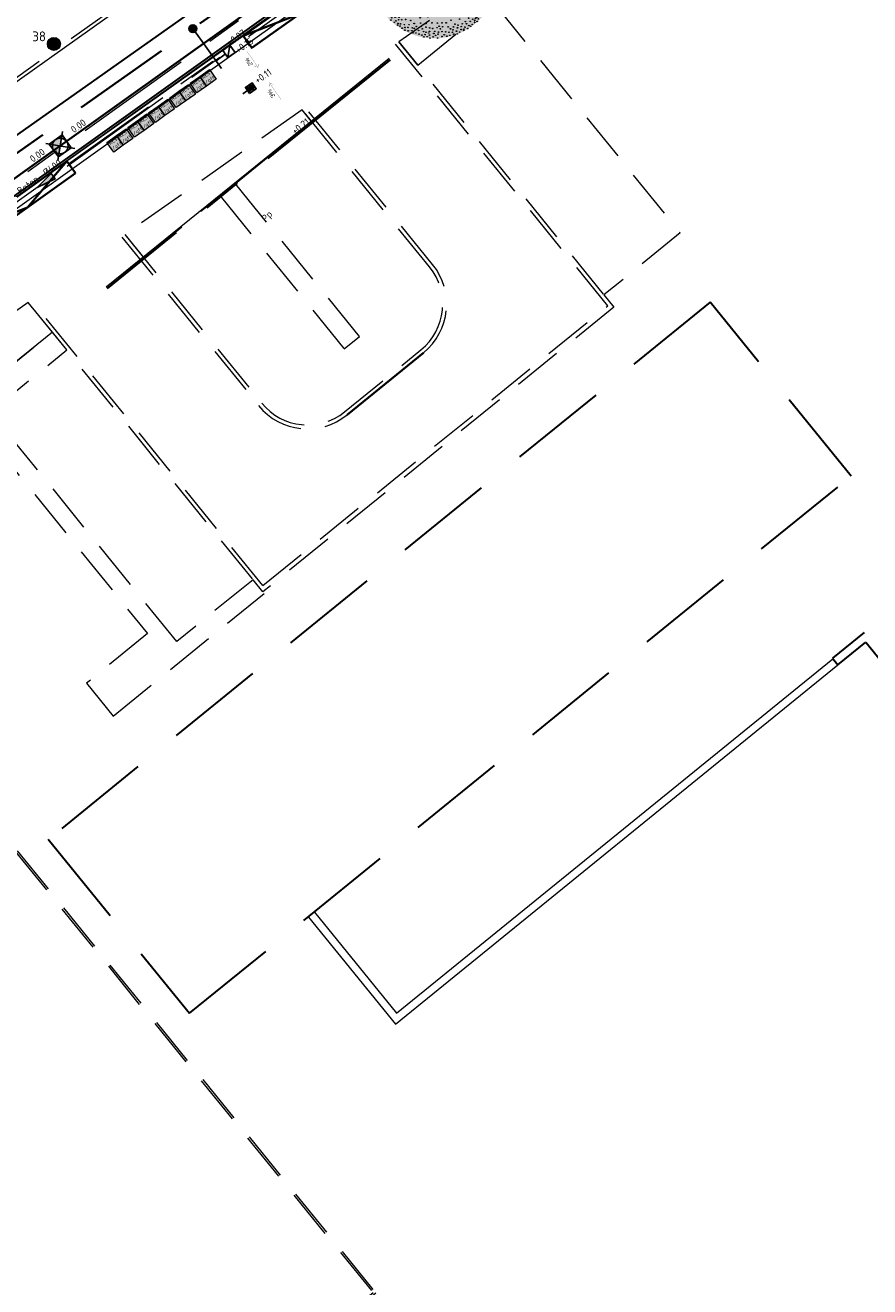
# Model space of a CAD drawing. Header units: metres. Extents: x 92403 to 95147, y 464428 to 465602.
# Tile 524 of 568: x 93330 to 93373, y 465218 to 465283. Entities that reach past the tile are written whole.
import ezdxf
from ezdxf.enums import TextEntityAlignment as Align

# ---------------------------------------------------------------- set-up
doc = ezdxf.new("R2010")
doc.units = ezdxf.units.M
for name, pattern in [('DASHED', [0.75, 0.5, -0.25]), ('DASHEDX2', [1.5, 1, -0.5]), ('RI-DRAINAGE', [19.2, 6, -1.8, 1.8, -1.8, 2.4, -1.8, 1.8, -1.8]), ('RI-GWA', [18.45, 6, -1.8, 1.75, -1.8, 1.75, -1.8, 1.75, -1.8]), ('RI-HWA', [7.4, 5, -2.4]), ('RI-HWA_KOLKAANSLUITING', [4.3, 2.5, -1.8]), ('VH-OPSLUITBAND_80X200', [14, 8, -2, 2, -2]), ('VH-TROTTOIRBAND', [15, 5, -2, 2, -2, 2, -2])]:
    doc.linetypes.add(name, pattern=pattern)
doc.layers.get('0').update_dxf_attribs({"linetype": 'CONTINUOUS'})
for name, color, linetype, lineweight, true_color in [('B-OI-RI-GWA_TRANSPORTLEIDING-G', 7, 'RI-GWA', 18, 0xff8400), ('B-XX-KL-ET_LS_OV_LICHTMAST-S', 7, 'CONTINUOUS', 9, 0xff0026), ('N-OI-RI-DRAINAGE_DRAIN_PVC-G', 7, 'RI-DRAINAGE', 18, 0x00ff04), ('N-OI-RI-HWA_STROOMRICHTING-S', 7, 'CONTINUOUS', 25, 0x007bff), ('N-OI-RI-HWA_TRANSPORTLEIDING-G', 7, 'RI-HWA', 35, 0x007bff), ('N-RO-GR-BOOM-V', 7, 'CONTINUOUS', 18, 0x002600)]:
    doc.layers.add(name, color=color, linetype=linetype, lineweight=lineweight, true_color=true_color)
for name, color, linetype, lineweight in [('B-WE-RI-GWA_STROOMRICHTING-S', 30, 'CONTINUOUS', 25), ('B-WE-VH-VERHARDING_FUNDERING-G', 252, 'CONTINUOUS', 18), ('N-BEBOUWING-G', 7, 'CONTINUOUS', 18), ('N-RO-IE-MEUBILAIR_MEUBILAIR_MINICONTAINER-REST', 7, 'CONTINUOUS', 0), ('N-RO-IE-MEUBILAIR_WEGMEUBILAIR_CONTAINER-G', 7, 'CONTINUOUS', 35), ('N-WE-GK-KISTDAM-G', 40, 'CONTINUOUS', 30), ('N-WE-IE-MEUBILAIR_WEGMEUBILAIR_LICHTMAST-T25', 7, 'CONTINUOUS', 25), ('N-WE-RI-HWA_HULPSTUK-S', 150, 'CONTINUOUS', 25), ('N-WE-RI-HWA_KOLK_STRAATKOLK-S', 150, 'CONTINUOUS', 25), ('N-WE-RI-HWA_KOLK_TROTTOIRKOLK-S', 150, 'CONTINUOUS', 25), ('N-WE-RI-HWA_KOLKAANSLUITING-G', 150, 'RI-HWA_KOLKAANSLUITING', 25), ('N-WE-VH-KANTOPSLUITING_INRITBAND-G', 210, 'CONTINUOUS', 35), ('N-WE-VH-KANTOPSLUITING_OPSLUITBAND_80X200-G', 7, 'VH-OPSLUITBAND_80X200', 35), ('N-WE-VH-KANTOPSLUITING_TROTTOIRBAND-G', 7, 'VH-TROTTOIRBAND', 35), ('N-WE-VH-KANTOPSLUITING_TROTTOIRBAND_130 150-T18', 10, 'CONTINUOUS', 18), ('N-WE-VH-KANTOPSLUITING_VOORKANTBAND-G', 50, 'CONTINUOUS', 35), ('V-OI-RI-GWA_RIOOLPUT_INSPECTIEPUT-S', 30, 'CONTINUOUS', 25), ('V-WE-RI-GWA_STROOMRICHTING-S', 30, 'CONTINUOUS', 25), ('V-WE-RI-VOLSCHUIMEN-G', 130, 'CONTINUOUS-V', 35), ('X-XX-AL-HOOGTELABEL-T-afschot', 7, 'CONTINUOUS', 18), ('X-XX-AL-HOOGTELABEL-T18', 7, 'CONTINUOUS', 18), ('X-XX-AL-T18', 7, 'CONTINUOUS', 18)]:
    doc.layers.add(name, color=color, linetype=linetype, lineweight=lineweight)
doc.layers.add('N-RO-GR-BOOM-S', color=7, linetype='CONTINUOUS', lineweight=9, true_color=0x005700, transparency=0.3)
doc.styles.add('1_500_2mm', font='arial.ttf', dxfattribs={"height": 1})
doc.styles.add('NLCS-ISO', font='NLCS-ISO.ttf')
doc.styles.add('NLCS-ISO-M100-T18', font='NLCS-ISO.ttf', dxfattribs={"height": 0.18})
doc.styles.add('NLCS-ISO-M200-T18', font='NLCS-ISO.ttf', dxfattribs={"height": 0.36})
doc.styles.add('NLCS-ISO-M200-T25', font='NLCS-ISO.ttf', dxfattribs={"height": 0.5})
doc.linetypes.add('CONTINUOUS-V', pattern='A,3.5,[24,NLCS.SHX,S=0.5,R=0,X=0,Y=0],3.5', length=7)

# ---------------------------------------------------------------- blocks, each defined once
blk = doc.blocks.new('LIGHTWEL 4M')
at = {"true_color": 0xffffff}
h = blk.add_hatch(color=7, dxfattribs=at)
h.dxf.hatch_style = 1
edge = h.paths.add_edge_path()
edge.add_arc((0, 0), 0.33, 0, 360)
at = {"color": 18, "true_color": 0x000000}
for radius in [0.33, 0.04]:
    blk.add_circle((0, 0), radius, dxfattribs=at)
blk = doc.blocks.new('minicontainers')
at = {"true_color": 0x636466, "transparency": 33554508}
h = blk.add_hatch(color=251, dxfattribs=at)
h.dxf.hatch_style = 1
h.paths.add_polyline_path([(0.6, 0.6), (0.6, 0), (0, 0), (0, 0.6)])
at = {"flags": 128}
blk.add_lwpolyline([(0.6, 0.6), (0.6, 0), (0, 0), (0, 0.6)], close=True, dxfattribs=at)
at = {"layer": 'X-XX-AL-T18', "insert": (0.059, 0.56), "char_height": 0.18, "attachment_point": 1, "style": 'NLCS-ISO-M100-T18'}
blk.add_mtext_dynamic_manual_height_columns('REST\\P/gft', width=0.43041, gutter_width=0.9, heights=[0], dxfattribs=at)
blk = doc.blocks.new('TROTTOIRKOLK 450X450')
at = {"layer": 'N-WE-RI-HWA_KOLK_TROTTOIRKOLK-S'}
blk.add_line((-0.45, 0), (0, 0.45), dxfattribs=at)
at = {"layer": 'N-WE-RI-HWA_KOLK_TROTTOIRKOLK-S', "flags": 128}
blk.add_lwpolyline([(-0.45, 0), (0, 0), (0, 0.45), (-0.45, 0.45)], close=True, dxfattribs=at)
blk = doc.blocks.new('*U279')
at = {"ltscale": 0.1}
blk.add_hatch(color=256, dxfattribs=at).paths.add_polyline_path([(-2.5, 0), (2.5, -0.83), (2.5, 0.83)])
at = {"ltscale": 0.1, "flags": 128}
blk.add_lwpolyline([(-2.5, 0), (2.5, -0.83), (2.5, 0.83)], close=True, dxfattribs=at)
at = {"ltscale": 0.1, "style": 'NLCS-ISO'}
for tag, p in [('BOBL', (-145.86, 0)), ('MAT', (-0.5, 0.5))]:
    blk.add_attdef(tag, text='', height=1.8, dxfattribs=at).set_placement(p, align=Align.BOTTOM_RIGHT)
for tag, p in [('DIA', (0.5, 0.5)), ('BOBR', (145.15, 0))]:
    blk.add_attdef(tag, text='', height=1.8, dxfattribs=at).set_placement(p, align=Align.BOTTOM_LEFT)
blk.add_attdef('JVA', text='', height=1.8, dxfattribs=at).set_placement((0, -1), align=Align.TOP_CENTER)
at = {"ltscale": 0.1, "style": 'NLCS-ISO', "flags": 1}
blk.add_attdef('PUTNR-L', text='', height=1.8, dxfattribs=at).set_placement((-0.82, -5.89), align=Align.BOTTOM_RIGHT)
blk.add_attdef('PUTNR-L', text='', height=1.8, dxfattribs=at).set_placement((1.95, -5.77), align=Align.BOTTOM_LEFT)
blk = doc.blocks.new('V-SRI-PUT_GWA-SO')
blk.add_hatch(color=256).paths.add_polyline_path([(1.41, 1.41, 0.664858), (-2, 0.02), (-2, -0.02, 0.196534), (-1.41, -1.41)])
at = {"ltscale": 0.1, "flags": 128}
for points in [[(-2.65, 2.65), (2.65, -2.65)], [(2.65, 2.65), (-2.65, -2.65)]]:
    blk.add_lwpolyline(points, dxfattribs=at)
at = {"flags": 128}
blk.add_lwpolyline([(-2, 2), (2, 2), (2, -2), (-2, -2)], close=True, dxfattribs=at)
at = {"lineweight": -3, "flags": 128}
blk.add_lwpolyline([(2, -2), (2, 2), (-2, 2), (-2, -2)], close=True, dxfattribs=at)
at = {"lineweight": -3}
blk.add_circle((0, 0), 2, dxfattribs=at)
blk = doc.blocks.new('*U297')
at = {"layer": 'N-RO-GR-BOOM-V', "linetype": 'ByBlock', "ltscale": 1, "transparency": 33554567}
h = blk.add_hatch(color=98, dxfattribs=at)
h.dxf.hatch_style = 1
h.set_gradient(color1=(0, 51, 0), color2=(184, 200, 91), rotation=177, centered=1, name='INVCURVED')
edge = h.paths.add_edge_path()
edge.add_arc((0, 0), 1.5, 0, 360)
at = {"color": 0, "lineweight": -2}
for centre, radius in [((-0.04, 1.495), 0.00758), ((-0.845, 1.188), 0.00758), ((-0.768, 1.21), 0.00758), ((-0.747, 1.27), 0.00758), ((-0.719, 1.226), 0.00758), ((-0.686, 1.292), 0.00758), ((-0.653, 1.275), 0.00758), ((-0.609, 1.341), 0.00758), ((-0.593, 1.204), 0.00758), ((-0.571, 1.352), 0.00758), ((-0.544, 1.292), 0.00758), ((-0.511, 1.396), 0.00758), ((-0.495, 1.248), 0.00758), ((-0.478, 1.358), 0.00758), ((-0.451, 1.188), 0.00758), ((-0.44, 1.33), 0.00758), ((-0.407, 1.424), 0.00758), ((-0.374, 1.369), 0.00758), ((-0.363, 1.188), 0.00758), ((-0.357, 1.265), 0.00758), ((-0.341, 1.385), 0.00758), ((-0.308, 1.303), 0.00758), ((-0.303, 1.451), 0.00758), ((-0.286, 1.385), 0.00758), ((-0.259, 1.297), 0.00758), ((-0.226, 1.21), 0.00758), ((-0.204, 1.445), 0.00758), ((-0.149, 1.292), 0.00758), ((-0.138, 1.369), 0.00758), ((-0.127, 1.435), 0.00758), ((-0.122, 1.204), 0.00758), ((-0.1, 1.478), 0.00758), ((-0.078, 1.374), 0.00758), ((-0.067, 1.429), 0.00758), ((-0.067, 1.248), 0.00758), ((-0.023, 1.319), 0.00758), ((0.021, 1.44), 0.00758), ((0.021, 1.232), 0.00758), ((0.059, 1.484), 0.00758), ((0.059, 1.418), 0.00758), ((0.076, 1.358), 0.00758), ((0.087, 1.292), 0.00758), ((0.125, 1.418), 0.00758), ((0.147, 1.484), 0.00758), ((0.174, 1.232), 0.00758), ((0.185, 1.407), 0.00758), ((0.201, 1.462), 0.00758), ((0.207, 1.319), 0.00758), ((0.256, 1.358), 0.00758), ((0.273, 1.456), 0.00758), ((0.278, 1.243), 0.00758), ((0.311, 1.424), 0.00758), ((0.328, 1.314), 0.00758), ((0.333, 1.188), 0.00758), ((0.361, 1.358), 0.00758), ((0.366, 1.44), 0.00758), ((0.399, 1.281), 0.00758), ((0.41, 1.385), 0.00758), ((0.437, 1.325), 0.00758), ((0.442, 1.418), 0.00758), ((0.448, 1.237), 0.00758), ((0.481, 1.391), 0.00758), ((0.508, 1.325), 0.00758), ((0.541, 1.374), 0.00758), ((0.541, 1.292), 0.00758), ((0.541, 1.226), 0.00758), ((0.585, 1.347), 0.00758), ((0.624, 1.221), 0.00758), ((0.629, 1.314), 0.00758), ((0.684, 1.325), 0.00758), ((0.689, 1.21), 0.00758), ((0.706, 1.27), 0.00758), ((0.75, 1.221), 0.00758), ((0.783, 1.27), 0.00758), ((0.837, 1.215), 0.00758), ((-1.207, 0.892), 0.00758), ((-1.136, 0.941), 0.00758), ((-1.081, 1.018), 0.00758), ((-1.07, 0.952), 0.00758), ((-1.015, 1.035), 0.00758), ((-1.01, 0.93), 0.00758), ((-0.988, 1.1), 0.00758), ((-0.933, 1.073), 0.00758), ((-0.928, 1.133), 0.00758), ((-0.906, 1.002), 0.00758), ((-0.884, 0.963), 0.00758), ((-0.856, 1.117), 0.00758), ((-0.823, 0.996), 0.00758), ((-0.818, 1.067), 0.00758), ((-0.79, 0.947), 0.00758), ((-0.768, 1.029), 0.00758), ((-0.758, 1.161), 0.00758), ((-0.725, 1.122), 0.00758), ((-0.719, 0.914), 0.00758), ((-0.697, 1.073), 0.00758), ((-0.681, 1.007), 0.00758), ((-0.675, 1.172), 0.00758), ((-0.648, 1.139), 0.00758), ((-0.631, 1.095), 0.00758), ((-0.62, 1.002), 0.00758), ((-0.588, 1.045), 0.00758), ((-0.56, 1.183), 0.00758), ((-0.522, 1.117), 0.00758), ((-0.511, 0.897), 0.00758), ((-0.467, 0.98), 0.00758), ((-0.44, 1.111), 0.00758), ((-0.363, 1.073), 0.00758), ((-0.352, 1.013), 0.00758), ((-0.264, 0.98), 0.00758), ((-0.204, 1.111), 0.00758), ((-0.171, 0.919), 0.00758), ((-0.111, 1.04), 0.00758), ((-0.045, 1.133), 0.00758), ((0.021, 1.024), 0.00758), ((0.103, 1.166), 0.00758), ((0.136, 1.013), 0.00758), ((0.201, 1.106), 0.00758), ((0.284, 0.985), 0.00758), ((0.339, 1.045), 0.00758), ((0.399, 1.139), 0.00758), ((0.415, 0.908), 0.00758), ((0.525, 0.98), 0.00758), ((0.541, 1.155), 0.00758), ((0.591, 1.128), 0.00758), ((0.662, 1.002), 0.00758), ((0.667, 1.144), 0.00758), ((0.733, 1.04), 0.00758), ((0.777, 1.095), 0.00758), ((0.783, 1.161), 0.00758), ((0.794, 1.007), 0.00758), ((0.848, 0.991), 0.00758), ((0.854, 1.095), 0.00758), ((0.859, 0.914), 0.00758), ((0.87, 1.15), 0.00758), ((0.925, 1.161), 0.00758), ((0.93, 0.969), 0.00758), ((0.941, 1.111), 0.00758), ((0.941, 1.045), 0.00758), ((0.974, 1.078), 0.00758), ((1.013, 1.106), 0.00758), ((1.018, 1.035), 0.00758), ((1.024, 0.952), 0.00758), ((1.089, 1.002), 0.00758), ((1.1, 0.936), 0.00758), ((1.111, 0.897), 0.00758), ((1.149, 0.963), 0.00758), ((-1.295, 0.607), 0.00758), ((-1.289, 0.766), 0.00758), ((-1.284, 0.684), 0.00758), ((-1.234, 0.783), 0.00758), ((-1.18, 0.761), 0.00758), ((-1.174, 0.837), 0.00758), ((-1.174, 0.645), 0.00758), ((-1.081, 0.843), 0.00758), ((-1.075, 0.761), 0.00758), ((-1.042, 0.81), 0.00758), ((-1.01, 0.722), 0.00758), ((-1.004, 0.656), 0.00758), ((-0.982, 0.859), 0.00758), ((-0.96, 0.805), 0.00758), ((-0.911, 0.87), 0.00758), ((-0.878, 0.728), 0.00758), ((-0.845, 0.87), 0.00758), ((-0.845, 0.651), 0.00758), ((-0.807, 0.662), 0.00758), ((-0.752, 0.826), 0.00758), ((-0.67, 0.859), 0.00758), ((-0.62, 0.706), 0.00758), ((-0.56, 0.645), 0.00758), ((-0.396, 0.854), 0.00758), ((-0.319, 0.728), 0.00758), ((-0.094, 0.783), 0.00758), ((0.114, 0.832), 0.00758), ((0.306, 0.794), 0.00758), ((0.41, 0.645), 0.00758), ((0.607, 0.728), 0.00758), ((0.618, 0.875), 0.00758), ((0.761, 0.837), 0.00758), ((0.777, 0.634), 0.00758), ((0.897, 0.826), 0.00758), ((0.914, 0.7), 0.00758), ((0.98, 0.602), 0.00758), ((1.002, 0.881), 0.00758), ((1.013, 0.766), 0.00758), ((1.013, 0.689), 0.00758), ((1.057, 0.881), 0.00758), ((1.068, 0.81), 0.00758), ((1.078, 0.739), 0.00758), ((1.128, 0.843), 0.00758), ((1.128, 0.629), 0.00758), ((1.133, 0.788), 0.00758), ((1.139, 0.717), 0.00758), ((1.182, 0.662), 0.00758), ((1.188, 0.881), 0.00758), ((1.204, 0.837), 0.00758), ((1.221, 0.739), 0.00758), ((1.254, 0.805), 0.00758), ((1.254, 0.624), 0.00758), ((1.265, 0.728), 0.00758), ((1.276, 0.64), 0.00758), ((1.314, 0.7), 0.00758), ((1.33, 0.624), 0.00758), ((1.352, 0.591), 0.00758), ((-1.415, 0.339), 0.00758), ((-1.404, 0.459), 0.00758), ((-1.366, 0.574), 0.00758), ((-1.366, 0.508), 0.00758), ((-1.349, 0.361), 0.00758), ((-1.306, 0.47), 0.00758), ((-1.295, 0.383), 0.00758), ((-1.245, 0.558), 0.00758), ((-1.223, 0.311), 0.00758), ((-1.191, 0.437), 0.00758), ((-1.163, 0.552), 0.00758), ((-1.108, 0.383), 0.00758), ((-1.07, 0.53), 0.00758), ((-1.015, 0.328), 0.00758), ((-0.971, 0.508), 0.00758), ((-0.955, 0.421), 0.00758), ((-0.829, 0.497), 0.00758), ((-0.741, 0.317), 0.00758), ((0.58, 0.547), 0.00758), ((0.755, 0.366), 0.00758), ((0.876, 0.503), 0.00758), ((1.018, 0.4), 0.00758), ((1.089, 0.536), 0.00758), ((1.128, 0.372), 0.00758), ((1.188, 0.541), 0.00758), ((1.21, 0.459), 0.00758), ((1.232, 0.333), 0.00758), ((1.254, 0.558), 0.00758), ((1.259, 0.481), 0.00758), ((1.287, 0.366), 0.00758), ((1.341, 0.541), 0.00758), ((1.341, 0.443), 0.00758), ((1.374, 0.541), 0.00758), ((1.374, 0.311), 0.00758), ((1.391, 0.383), 0.00758), ((1.396, 0.486), 0.00758), ((1.413, 0.432), 0.00758), ((1.446, 0.322), 0.00758), ((-1.475, 0.048), 0.00758), ((-1.468, 0.139), 0.00758), ((-1.448, 0.262), 0.00758), ((-1.432, 0.103), 0.00758), ((-1.415, 0.191), 0.00758), ((-1.377, 0.048), 0.00758), ((-1.366, 0.278), 0.00758), ((-1.349, 0.153), 0.00758), ((-1.295, 0.054), 0.00758), ((-1.267, 0.202), 0.00758), ((-1.223, 0.136), 0.00758), ((-1.191, 0.015), 0.00758), ((-1.13, 0.24), 0.00758), ((-1.103, 0.136), 0.00758), ((-1.07, -0.001), 0.00758), ((-0.922, 0.251), 0.00758), ((-0.922, 0.054), 0.00758), ((0, 0), 0.09), ((0.755, 0.187), 0.00758), ((0.881, 0.07), 0.00758), ((0.914, 0.267), 0.00758), ((0.996, 0.081), 0.00758), ((1.018, 0.278), 0.00758), ((1.16, 0.076), 0.00758), ((1.166, 0.191), 0.00758), ((1.232, 0.026), 0.00758), ((1.254, 0.224), 0.00758), ((1.259, 0.114), 0.00758), ((1.32, 0.015), 0.00758), ((1.325, 0.147), 0.00758), ((1.325, 0.081), 0.00758), ((1.336, 0.256), 0.00758), ((1.358, 0.174), 0.00758), ((1.391, 0.032), 0.00758), ((1.413, 0.136), 0.00758), ((1.413, 0.087), 0.00758), ((1.424, 0.262), 0.00758), ((1.457, 0.191), 0.00758), ((1.462, 0.267), 0.00758), ((1.462, 0.092), 0.00758), ((1.468, -0.001), 0.00758), ((1.473, 0.164), 0.00758), ((1.484, 0.054), 0.00758), ((-1.479, -0.031), 0.00758), ((-1.465, -0.111), 0.00758), ((-1.465, -0.187), 0.00758), ((-1.437, -0.253), 0.00758), ((-1.426, -0.056), 0.00758), ((-1.391, -0.047), 0.00758), ((-1.382, -0.209), 0.00758), ((-1.327, -0.089), 0.00758), ((-1.3, -0.028), 0.00758), ((-1.3, -0.264), 0.00758), ((-1.284, -0.198), 0.00758), ((-1.218, -0.122), 0.00758), ((-1.114, -0.187), 0.00758), ((-1.026, -0.133), 0.00758), ((-0.889, -0.247), 0.00758), ((-0.763, -0.028), 0.00758), ((0.799, -0.032), 0.00758), ((0.865, -0.28), 0.00758), ((0.952, -0.138), 0.00758), ((1.057, -0.258), 0.00758), ((1.089, -0.072), 0.00758), ((1.193, -0.16), 0.00758), ((1.259, -0.193), 0.00758), ((1.265, -0.302), 0.00758), ((1.292, -0.105), 0.00758), ((1.314, -0.242), 0.00758), ((1.336, -0.056), 0.00758), ((1.336, -0.133), 0.00758), ((1.371, -0.266), 0.00758), ((1.38, -0.127), 0.00758), ((1.385, -0.039), 0.00758), ((1.396, -0.22), 0.00758), ((1.413, -0.089), 0.00758), ((1.418, -0.127), 0.00758), ((1.429, -0.291), 0.00758), ((1.457, -0.094), 0.00758), ((1.457, -0.209), 0.00758), ((1.462, -0.149), 0.00758), ((1.473, -0.056), 0.00758), ((-1.429, -0.354), 0.00758), ((-1.426, -0.428), 0.00758), ((-1.415, -0.313), 0.00758), ((-1.382, -0.549), 0.00758), ((-1.371, -0.379), 0.00758), ((-1.342, -0.326), 0.00758), ((-1.317, -0.576), 0.00758), ((-1.306, -0.374), 0.00758), ((-1.3, -0.472), 0.00758), ((-1.245, -0.516), 0.00758), ((-1.24, -0.396), 0.00758), ((-1.234, -0.598), 0.00758), ((-1.169, -0.324), 0.00758), ((-1.169, -0.505), 0.00758), ((-1.163, -0.593), 0.00758), ((-1.125, -0.423), 0.00758), ((-1.064, -0.549), 0.00758), ((-0.988, -0.379), 0.00758), ((-0.971, -0.494), 0.00758), ((-0.895, -0.533), 0.00758), ((-0.801, -0.412), 0.00758), ((-0.67, -0.308), 0.00758), ((-0.631, -0.571), 0.00758), ((0.695, -0.361), 0.00758), ((0.7, -0.554), 0.00758), ((0.854, -0.434), 0.00758), ((0.919, -0.554), 0.00758), ((0.969, -0.319), 0.00758), ((1.024, -0.467), 0.00758), ((1.133, -0.461), 0.00758), ((1.149, -0.308), 0.00758), ((1.21, -0.308), 0.00758), ((1.232, -0.522), 0.00758), ((1.237, -0.423), 0.00758), ((1.237, -0.587), 0.00758), ((1.298, -0.439), 0.00758), ((1.298, -0.565), 0.00758), ((1.303, -0.341), 0.00758), ((1.32, -0.505), 0.00758), ((1.347, -0.417), 0.00758), ((1.358, -0.324), 0.00758), ((1.358, -0.522), 0.00758), ((1.385, -0.352), 0.00758), ((1.396, -0.417), 0.00758), ((1.402, -0.467), 0.00758), ((1.448, -0.365), 0.00758), ((-1.338, -0.653), 0.00758), ((-1.267, -0.757), 0.00758), ((-1.207, -0.675), 0.00758), ((-1.202, -0.845), 0.00758), ((-1.174, -0.757), 0.00758), ((-1.125, -0.817), 0.00758), ((-1.103, -0.691), 0.00758), ((-1.086, -0.899), 0.00758), ((-1.026, -0.779), 0.00758), ((-0.988, -0.883), 0.00758), ((-0.966, -0.647), 0.00758), ((-0.95, -0.752), 0.00758), ((-0.823, -0.817), 0.00758), ((-0.752, -0.669), 0.00758), ((-0.686, -0.856), 0.00758), ((-0.599, -0.741), 0.00758), ((-0.489, -0.647), 0.00758), ((-0.418, -0.779), 0.00758), ((-0.243, -0.779), 0.00758), ((0.092, -0.811), 0.00758), ((0.317, -0.883), 0.00758), ((0.415, -0.69), 0.00758), ((0.552, -0.772), 0.00758), ((0.563, -0.845), 0.00758), ((0.667, -0.719), 0.00758), ((0.81, -0.768), 0.00758), ((0.816, -0.609), 0.00758), ((0.816, -0.877), 0.00758), ((0.914, -0.719), 0.00758), ((0.941, -0.856), 0.00758), ((0.98, -0.888), 0.00758), ((1.024, -0.746), 0.00758), ((1.031, -0.847), 0.00758), ((1.084, -0.834), 0.00758), ((1.089, -0.615), 0.00758), ((1.128, -0.686), 0.00758), ((1.144, -0.763), 0.00758), ((1.149, -0.888), 0.00758), ((1.166, -0.79), 0.00758), ((1.188, -0.62), 0.00758), ((1.193, -0.839), 0.00758), ((1.215, -0.713), 0.00758), ((1.243, -0.636), 0.00758), ((1.243, -0.785), 0.00758), ((1.27, -0.713), 0.00758), ((1.325, -0.647), 0.00758), ((1.336, -0.609), 0.00758), ((-1.174, -0.921), 0.00758), ((-1.092, -0.976), 0.00758), ((-1.037, -1.064), 0.00758), ((-1.015, -1.009), 0.00758), ((-0.955, -1.119), 0.00758), ((-0.939, -0.916), 0.00758), ((-0.933, -0.998), 0.00758), ((-0.917, -1.086), 0.00758), ((-0.873, -1.185), 0.00758), ((-0.867, -1.146), 0.00758), ((-0.851, -1.058), 0.00758), ((-0.84, -0.998), 0.00758), ((-0.807, -1.157), 0.00758), ((-0.785, -0.921), 0.00758), ((-0.779, -1.058), 0.00758), ((-0.714, -1.174), 0.00758), ((-0.686, -1.053), 0.00758), ((-0.604, -1.174), 0.00758), ((-0.566, -1.075), 0.00758), ((-0.5, -0.927), 0.00758), ((-0.484, -1.146), 0.00758), ((-0.341, -1.009), 0.00758), ((-0.33, -1.135), 0.00758), ((-0.204, -1.146), 0.00758), ((-0.16, -0.987), 0.00758), ((-0.062, -1.13), 0.00758), ((0.01, -0.921), 0.00758), ((0.065, -1.135), 0.00758), ((0.174, -1.13), 0.00758), ((0.18, -0.96), 0.00758), ((0.273, -1.13), 0.00758), ((0.388, -1.069), 0.00758), ((0.453, -0.971), 0.00758), ((0.481, -1.163), 0.00758), ((0.552, -1.185), 0.00758), ((0.591, -1.042), 0.00758), ((0.656, -1.152), 0.00758), ((0.673, -0.916), 0.00758), ((0.728, -1.102), 0.00758), ((0.755, -1.152), 0.00758), ((0.761, -0.938), 0.00758), ((0.805, -1.02), 0.00758), ((0.81, -1.196), 0.00758), ((0.843, -1.097), 0.00758), ((0.892, -1.168), 0.00758), ((0.903, -1.047), 0.00758), ((0.936, -0.965), 0.00758), ((0.947, -1.075), 0.00758), ((0.947, -1.124), 0.00758), ((0.985, -0.987), 0.00758), ((1.007, -1.097), 0.00758), ((1.035, -1.036), 0.00758), ((1.057, -0.916), 0.00758), ((1.095, -0.971), 0.00758), ((1.139, -0.949), 0.00758), ((-0.818, -1.207), 0.00758), ((-0.768, -1.256), 0.00758), ((-0.703, -1.305), 0.00758), ((-0.7, -1.241), 0.00758), ((-0.631, -1.239), 0.00758), ((-0.626, -1.321), 0.00758), ((-0.538, -1.316), 0.00758), ((-0.527, -1.25), 0.00758), ((-0.516, -1.365), 0.00758), ((-0.478, -1.266), 0.00758), ((-0.445, -1.371), 0.00758), ((-0.434, -1.217), 0.00758), ((-0.379, -1.31), 0.00758), ((-0.368, -1.398), 0.00758), ((-0.324, -1.217), 0.00758), ((-0.303, -1.42), 0.00758), ((-0.292, -1.272), 0.00758), ((-0.259, -1.338), 0.00758), ((-0.254, -1.464), 0.00758), ((-0.226, -1.409), 0.00758), ((-0.204, -1.234), 0.00758), ((-0.204, -1.354), 0.00758), ((-0.177, -1.458), 0.00758), ((-0.138, -1.371), 0.00758), ((-0.122, -1.332), 0.00758), ((-0.122, -1.42), 0.00758), ((-0.116, -1.25), 0.00758), ((-0.111, -1.491), 0.00758), ((-0.045, -1.266), 0.00758), ((-0.034, -1.464), 0.00758), ((-0.018, -1.382), 0.00758), ((0.004, -1.332), 0.00758), ((0.023, -1.428), 0.00758), ((0.059, -1.245), 0.00758), ((0.07, -1.491), 0.00758), ((0.081, -1.398), 0.00758), ((0.092, -1.349), 0.00758), ((0.109, -1.212), 0.00758), ((0.136, -1.272), 0.00758), ((0.174, -1.338), 0.00758), ((0.174, -1.453), 0.00758), ((0.19, -1.223), 0.00758), ((0.226, -1.411), 0.00758), ((0.262, -1.343), 0.00758), ((0.289, -1.447), 0.00758), ((0.322, -1.228), 0.00758), ((0.339, -1.354), 0.00758), ((0.361, -1.426), 0.00758), ((0.377, -1.272), 0.00758), ((0.421, -1.354), 0.00758), ((0.434, -1.296), 0.00758), ((0.448, -1.228), 0.00758), ((0.453, -1.398), 0.00758), ((0.519, -1.327), 0.00758), ((0.536, -1.393), 0.00758), ((0.541, -1.25), 0.00758), ((0.591, -1.349), 0.00758), ((0.629, -1.288), 0.00758), ((0.631, -1.219), 0.00758), ((0.689, -1.31), 0.00758), ((0.695, -1.277), 0.00758), ((0.717, -1.234), 0.00758), ((0.783, -1.266), 0.00758), ((0.854, -1.212), 0.00758)]:
    blk.add_circle(centre, radius, dxfattribs=at)
blk = doc.blocks.new('STRAATKOLK 415X375')
at = {"layer": 'N-WE-RI-HWA_KOLK_STRAATKOLK-S', "flags": 128}
blk.add_lwpolyline([(-0.415, 0), (0, 0), (0, 0.375), (-0.415, 0.375)], close=True, dxfattribs=at)
for points in [[(-0.344, 0.055), (-0.344, 0.32)], [(-0.275, 0.055), (-0.275, 0.32)], [(-0.207, 0.055), (-0.207, 0.32)], [(-0.137, 0.055), (-0.137, 0.32)], [(-0.068, 0.055), (-0.068, 0.32)]]:
    blk.add_lwpolyline(points, dxfattribs=at)
blk = doc.blocks.new('SRI-HULP_INLAAT_KOLK-SO')
h = blk.add_hatch(color=256)
edge = h.paths.add_edge_path()
edge.add_arc((0, 0), 1, 0, 360)
blk.add_circle((0, 0), 1)
blk = doc.blocks.new('*U366')
at = {"ltscale": 0.1}
blk.add_hatch(color=256, dxfattribs=at).paths.add_polyline_path([(-2.5, 0), (2.5, -0.83), (2.5, 0.83)])
at = {"ltscale": 0.1, "flags": 128}
blk.add_lwpolyline([(-2.5, 0), (2.5, -0.83), (2.5, 0.83)], close=True, dxfattribs=at)
at = {"ltscale": 0.1, "style": 'NLCS-ISO'}
for tag, p in [('BOBL', (-133.27, 0)), ('MAT', (-1, 0.5))]:
    blk.add_attdef(tag, text='', height=1.8, dxfattribs=at).set_placement(p, align=Align.BOTTOM_RIGHT)
for tag, p in [('DIA', (1, 0.5)), ('BOBR', (134.18, 0))]:
    blk.add_attdef(tag, text='', height=1.8, dxfattribs=at).set_placement(p, align=Align.BOTTOM_LEFT)
blk.add_attdef('JVA', text='', height=1.8, dxfattribs=at).set_placement((0, -1), align=Align.TOP_CENTER)
blk = doc.blocks.new('*U418')
at = {"ltscale": 0.1}
blk.add_hatch(color=256, dxfattribs=at).paths.add_polyline_path([(-2.5, 0), (2.5, 0.83), (2.5, -0.83)])
at = {"ltscale": 0.1, "flags": 128}
blk.add_lwpolyline([(-2.5, 0), (2.5, 0.83), (2.5, -0.83)], close=True, dxfattribs=at)
at = {"ltscale": 0.1, "style": 'NLCS-ISO'}
for tag, p in [('BOBL', (-104.55, 0)), ('MAT', (-1, 0.5))]:
    blk.add_attdef(tag, text='', height=1.8, dxfattribs=at).set_placement(p, align=Align.BOTTOM_RIGHT)
for tag, p in [('DIA', (1, 0.5)), ('BOBR', (104.38, 0))]:
    blk.add_attdef(tag, text='', height=1.8, dxfattribs=at).set_placement(p, align=Align.BOTTOM_LEFT)
blk.add_attdef('JVA', text='', height=1.8, dxfattribs=at).set_placement((0, -1), align=Align.TOP_CENTER)
blk = doc.blocks.new('*U419')
at = {"ltscale": 0.1}
blk.add_hatch(color=256, dxfattribs=at).paths.add_polyline_path([(-2.5, 0), (2.5, 0.83), (2.5, -0.83)])
at = {"ltscale": 0.1, "flags": 128}
blk.add_lwpolyline([(-2.5, 0), (2.5, 0.83), (2.5, -0.83)], close=True, dxfattribs=at)
at = {"ltscale": 0.1, "style": 'NLCS-ISO'}
for tag, p in [('BOBL', (-105.89, 0)), ('MAT', (-1, 0.5))]:
    blk.add_attdef(tag, text='', height=1.8, dxfattribs=at).set_placement(p, align=Align.BOTTOM_RIGHT)
for tag, p in [('DIA', (1, 0.5)), ('BOBR', (106.92, 0))]:
    blk.add_attdef(tag, text='', height=1.8, dxfattribs=at).set_placement(p, align=Align.BOTTOM_LEFT)
blk.add_attdef('JVA', text='', height=1.8, dxfattribs=at).set_placement((0, -1), align=Align.TOP_CENTER)

msp = doc.modelspace()

# ---------------------------------------------------------------- linework, layer by layer
at = {"layer": 'B-OI-RI-GWA_TRANSPORTLEIDING-G', "flags": 128}
msp.add_lwpolyline([(93397.106, 465321.399), (93354.082, 465291.114), (93307.593, 465257.966), (93262.886304, 465225.82035), (93220.572, 465195.362)], dxfattribs=at)
at = {"layer": 'B-WE-VH-VERHARDING_FUNDERING-G', "lineweight": 13, "flags": 128}
for points in [[(93396.962099, 465321.603432), (93353.937478, 465291.317995), (93307.447456, 465258.169266), (93262.740357, 465226.023327), (93220.425949, 465195.564902)], [(93397.249901, 465321.194568), (93354.226522, 465290.910005), (93307.738544, 465257.762734), (93263.032251, 465225.617374), (93220.718051, 465195.159098)]]:
    msp.add_lwpolyline(points, dxfattribs=at)
at = {"layer": 'N-BEBOUWING-G', "color": 251, "linetype": 'DASHED', "ltscale": 5, "true_color": 0x636466}
for points in [[(93353.459991, 465284.914055), (93348.836356, 465281.663447), (93349.796728, 465280.479596), (93353.679665, 465283.629544), (93363.161175, 465271.941795), (93359.27819, 465268.791808), (93359.782188, 465268.170531), (93341.920452, 465253.68059), (93341.416454, 465254.301867), (93337.533468, 465251.15188), (93328.052006, 465262.839668), (93331.934992, 465265.989655), (93331.203407, 465266.89148), (93325.404273, 465262.18706)], [(93359.469369, 465268.23868), (93348.672356, 465281.548148)], [(93359.24669, 465268.830638), (93348.836356, 465281.663447)], [(93340.514352, 465274.461583), (93344.397338, 465277.611571), (93343.916353, 465278.20448), (93334.896349, 465271.863042), (93335.852902, 465270.6839), (93339.735655, 465273.834175), (93346.053039, 465266.046742), (93346.829636, 465266.676739), (93340.514586, 465274.461296)], [(93341.384954, 465254.340697), (93329.976346, 465268.404076)], [(93341.918944, 465254.001284), (93330.140347, 465268.519375)], [(93341.918272, 465254.000738), (93359.469369, 465268.23868)], [(93327.37748, 465262.242579), (93324.271091, 465259.722589), (93324.838089, 465259.023651), (93327.944478, 465261.543641), (93336.047033, 465251.555629), (93332.940644, 465249.035639), (93334.295139, 465247.365955), (93341.983451, 465253.60293)], [(93315.150091, 465257.928011), (93347.528617, 465218.015034), (93337.30589, 465209.722071)], [(93315.231834, 465257.985977), (93347.669277, 465218.000374), (93337.368889, 465209.644411)]]:
    msp.add_lwpolyline(points, dxfattribs=at)
for points in [[(93334.741029, 465271.737043), (93341.699735, 465263.159054, 0.414213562), (93346.200838, 465262.689935), (93350.083824, 465265.839922, 0.414213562), (93350.552943, 465270.341025), (93344.071673, 465278.33048)], [(93334.896349, 465271.863042), (93341.855054, 465263.285053, 0.414213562), (93346.074838, 465262.845254), (93349.957824, 465265.995241, 0.414213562), (93350.397623, 465270.215025), (93343.916353, 465278.20448)]]:
    msp.add_lwpolyline(points, format="xyb", dxfattribs=at)
msp.add_lwpolyline([(93323.85, 465264.097), (93325.404273, 465262.18706), (93331.203407, 465266.89148), (93329.976346, 465268.404076)], close=True, dxfattribs=at)
at = {"layer": 'N-BEBOUWING-G', "linetype": 'DASHEDX2', "lineweight": 30, "ltscale": 5}
for points in [[(93330.995334, 465241.09402), (93338.177304, 465232.240811), (93371.862209, 465259.56695), (93364.680238, 465268.420158)], [(93370.912305, 465250.305313), (93371.184779, 465249.969435), (93372.608208, 465251.123517), (93390.71717, 465228.800618), (93390.458951, 465228.591144), (93390.942474, 465227.995105), (93394.388624, 465230.790719), (93394.17852, 465231.049714), (93396.665573, 465233.067281), (93397.820673, 465231.64339), (93398.156551, 465231.915864), (93378.346282, 465256.335963)]]:
    msp.add_lwpolyline(points, close=True, dxfattribs=at)
at = {"layer": 'N-BEBOUWING-G', "lineweight": 18}
for points in [[(93344.5479, 465237.387678), (93348.722657, 465232.24146), (93370.93278, 465250.280073)], [(93344.237261, 465237.135679), (93348.664017, 465231.678822), (93371.184779, 465249.969435)]]:
    msp.add_lwpolyline(points, dxfattribs=at)
at = {"layer": 'N-OI-RI-DRAINAGE_DRAIN_PVC-G', "flags": 128}
msp.add_lwpolyline([(93301.659848, 465254.801365), (93343.356974, 465284.671928)], dxfattribs=at)
at = {"layer": 'N-OI-RI-HWA_TRANSPORTLEIDING-G', "flags": 128}
msp.add_lwpolyline([(93296.39504, 465252.724133), (93346.971151, 465288.424159)], dxfattribs=at)
at = {"layer": 'N-RO-IE-MEUBILAIR_WEGMEUBILAIR_CONTAINER-G', "flags": 128}
msp.add_lwpolyline([(93350.083824, 465265.839922), (93346.200838, 465262.689935)], dxfattribs=at)
at = {"layer": 'N-WE-GK-KISTDAM-G', "flags": 128}
msp.add_lwpolyline([(93210.763383, 465172.872229), (93201.886615, 465183.30491), (93210.736267, 465190.814572), (93205.169395, 465197.317295), (93206.822913, 465198.616944), (93212.552339, 465191.915977), (93221.912831, 465199.326014), (93258.944729, 465226.336996), (93295.953077, 465253.330078), (93346.53177, 465289.031978), (93392.473191, 465322.242162), (93394.012746, 465320.086867), (93347.88791, 465287.143259), (93297.51444, 465251.166815), (93259.538016, 465223.634792), (93259.189039, 465224.121938), (93222.820307, 465198.132024), (93213.476267, 465190.734266), (93213.64833, 465190.531501), (93204.848671, 465183.064261), (93212.362775, 465174.233091)], dxfattribs=at)
at = {"layer": 'N-WE-RI-HWA_KOLKAANSLUITING-G', "flags": 128}
for points in [[(93338.351698, 465282.339969), (93340.797506, 465278.946889), (93341.13475, 465279.194275)], [(93340.004513, 465281.046815), (93339.530238, 465280.704975)]]:
    msp.add_lwpolyline(points, dxfattribs=at)
at = {"layer": 'N-WE-VH-KANTOPSLUITING_INRITBAND-G', "flags": 128}
for points in [[(93346.243043, 465284.837297), (93345.808504, 465285.448588), (93340.918179, 465281.97228), (93341.352717, 465281.360989)], [(93332.373938, 465274.978387), (93331.939399, 465275.589678), (93327.049074, 465272.11337), (93327.483612, 465271.502079)]]:
    msp.add_lwpolyline(points, close=True, dxfattribs=at)
for points in [[(93345.808504, 465285.448588), (93343.79788, 465283.099143), (93340.918179, 465281.97228)], [(93331.939399, 465275.589678), (93329.928775, 465273.240233), (93327.049074, 465272.11337)]]:
    msp.add_lwpolyline(points, dxfattribs=at)
at = {"layer": 'N-WE-VH-KANTOPSLUITING_OPSLUITBAND_80X200-G', "flags": 128}
msp.add_lwpolyline([(93348.390278, 465280.757774), (93333.984278, 465269.117774)], dxfattribs=at)
at = {"layer": 'N-WE-VH-KANTOPSLUITING_TROTTOIRBAND-G', "lineweight": 15}
msp.add_lwpolyline([(93397.684277, 465327.261226), (93370.097659, 465307.70861, -0.414213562), (93369.67958, 465307.78079, 0.414213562), (93368.982782, 465307.90109), (93351.228378, 465295.374574), (93348.45903, 465293.405972), (93326.49643, 465277.793767), (93325.473877, 465277.070174), (93307.086234, 465264.058448), (93300.251947, 465259.186284), (93295.944924, 465256.115807)], format="xyb", dxfattribs=at)
at = {"layer": 'N-WE-VH-KANTOPSLUITING_TROTTOIRBAND-G', "lineweight": 15, "flags": 128}
msp.add_lwpolyline([(93332.026307, 465275.46742), (93341.005086, 465281.850021)], dxfattribs=at)
at = {"layer": 'N-WE-VH-KANTOPSLUITING_VOORKANTBAND-G', "linetype": 'Continuous', "lineweight": 15}
for points in [[(93296.031997, 465255.993667), (93300.33902, 465259.064144), (93307.173094, 465263.936156), (93325.560522, 465276.94773), (93326.583207, 465277.671416), (93348.545938, 465293.283714), (93351.31507, 465295.252162), (93369.069257, 465307.778525, -0.414213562), (93369.557016, 465307.694315), (93369.557016, 465307.694315, 0.414213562), (93370.184134, 465307.586046), (93370.17822, 465307.581873), (93371.154149, 465308.270434), (93392.274932, 465323.26108), (93397.771033, 465327.138822), (93397.684277, 465327.261226)], [(93373.030303, 465302.251083), (93355.251, 465289.707), (93353.09936, 465288.177498, -0.415249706), (93352.680415, 465288.249064), (93351.961316, 465289.268276, 0.415249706), (93351.332899, 465289.375626), (93329.365977, 465273.76035), (93326.637409, 465271.829522, 0.414213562), (93326.530014, 465271.202253), (93327.252061, 465270.181886, -0.414213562), (93327.180464, 465269.763707), (93311.116656, 465258.396406), (93307.272444, 465255.655868, -0.414213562), (93306.854017, 465255.726001), (93306.128404, 465256.743834, 0.414213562), (93305.500763, 465256.849033), (93298.824268, 465252.089359, 0.414213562), (93298.719069, 465251.461719), (93299.444682, 465250.443885, -0.414213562), (93299.37455, 465250.025458), (93291.720442, 465244.568844, -0.414213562)]]:
    msp.add_lwpolyline(points, format="xyb", dxfattribs=at)
at = {"layer": 'N-WE-VH-KANTOPSLUITING_VOORKANTBAND-G', "linetype": 'Continuous', "lineweight": 15, "flags": 128}
msp.add_lwpolyline([(93348.34, 465280.82), (93333.934, 465269.18)], dxfattribs=at)
at = {"layer": 'V-WE-RI-VOLSCHUIMEN-G', "flags": 128}
msp.add_lwpolyline([(93221.883432, 465198.338884), (93256.927536, 465223.384146), (93294.149789, 465249.623901), (93331.600968, 465276.372526), (93368.475814, 465302.705747), (93393.374941, 465320.491518)], dxfattribs=at)
at = {"layer": 'X-XX-AL-HOOGTELABEL-T-afschot', "const_width": 0.008865}
for points in [[(93341.686244, 465280.349736), (93341.100152, 465281.193552)], [(93341.66576, 465280.594552), (93341.686244, 465280.349736), (93341.463985, 465280.454404)], [(93342.463673, 465279.486488), (93342.241413, 465279.591157), (93342.261897, 465279.34634)], [(93342.827506, 465278.747341), (93342.241413, 465279.591157)]]:
    msp.add_lwpolyline(points, dxfattribs=at)

# ---------------------------------------------------------------- block references
at = {"layer": 'B-WE-RI-GWA_STROOMRICHTING-S', "xscale": 0.2, "yscale": 0.2, "zscale": 0.2, "rotation": 35.48996660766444}
msp.add_blockref('*U366', (93330.8375, 465274.54), dxfattribs=at).add_auto_attribs({'MAT': 'Beton', 'DIA': '%%C400', 'BOBL': '-1,54', 'BOBR': '-1,44'})
at = {"layer": 'B-XX-KL-ET_LS_OV_LICHTMAST-S'}
msp.add_blockref('LIGHTWEL 4M', (93331.278443, 465281.561155), dxfattribs=at)
at = {"layer": 'N-OI-RI-HWA_STROOMRICHTING-S', "xscale": 0.2, "yscale": 0.2, "zscale": 0.2, "rotation": 35.21701894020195}
msp.add_blockref('*U279', (93321.683096, 465270.574146), dxfattribs=at).add_auto_attribs({'MAT': 'PVC', 'DIA': '%%C400', 'BOBL': '-1,50', 'BOBR': '-1,44'})
at = {"layer": 'N-RO-GR-BOOM-S', "xscale": 2.151246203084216, "yscale": 2.151246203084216, "zscale": 2.151246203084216}
msp.add_blockref('*U297', (93350.656986, 465285.067485), dxfattribs=at)
at = {"layer": 'N-RO-IE-MEUBILAIR_MEUBILAIR_MINICONTAINER-REST', "color": 0, "rotation": 35.37803527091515}
for p in [(93339.051397, 465279.419391), (93337.991442, 465278.666731), (93338.562187, 465279.072009), (93337.502232, 465278.31935), (93336.442277, 465277.566691), (93336.931487, 465277.914072), (93335.382322, 465276.814032), (93335.871532, 465277.161413), (93334.811578, 465276.408754), (93334.322368, 465276.061372)]:
    msp.add_blockref('minicontainers', p, dxfattribs=at)
at = {"layer": 'N-WE-RI-HWA_HULPSTUK-S', "xscale": 0.2, "yscale": 0.2, "zscale": 0.2, "rotation": 35.86245465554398}
msp.add_blockref('SRI-HULP_INLAAT_KOLK-SO', (93338.351698, 465282.339969), dxfattribs=at)
at = {"layer": 'N-WE-RI-HWA_KOLK_STRAATKOLK-S'}
for name, p, rotation in [('TROTTOIRKOLK 450X450', (93340.501655, 465281.124113), 35.40293609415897), ('STRAATKOLK 415X375', (93341.581808, 465279.280996), 35.29170679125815)]:
    msp.add_blockref(name, p, dxfattribs=dict(at, rotation=rotation))
at = {"layer": 'V-OI-RI-GWA_RIOOLPUT_INSPECTIEPUT-S', "xscale": 0.2, "yscale": 0.2, "zscale": 0.2, "rotation": 35.53155111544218}
msp.add_blockref('V-SRI-PUT_GWA-SO', (93331.600968, 465276.372526), dxfattribs=at)
at = {"layer": 'V-WE-RI-GWA_STROOMRICHTING-S', "xscale": 0.2, "yscale": 0.2, "zscale": 0.2}
for name, p, rotation in [('*U418', (93350.038391, 465289.539137), 35.53155111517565), ('*U419', (93312.875379, 465262.998213), 35.53543239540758)]:
    msp.add_blockref(name, p, dxfattribs=dict(at, rotation=rotation)).add_auto_attribs({'MAT': 'Beton', 'DIA': '400/600', 'BOBL': '0.00', 'BOBR': '0.00'})

# ---------------------------------------------------------------- texts
at = {"layer": 'N-WE-IE-MEUBILAIR_WEGMEUBILAIR_LICHTMAST-T25', "insert": (93330.178663, 465282.197368), "char_height": 0.5, "attachment_point": 1, "style": 'NLCS-ISO-M200-T25'}
msp.add_mtext_dynamic_manual_height_columns('38', width=3.78348824, gutter_width=6.25, heights=[0], dxfattribs=at)
at = {"layer": 'N-WE-VH-KANTOPSLUITING_TROTTOIRBAND_130 150-T18', "insert": (93341.804876, 465272.729106), "char_height": 0.36, "width": 4.66934953, "attachment_point": 1, "rotation": 46.15455938, "style": 'NLCS-ISO-M200-T18'}
msp.add_mtext('Pp', dxfattribs=at)
at = {"layer": 'X-XX-AL-HOOGTELABEL-T-afschot', "char_height": 0.22, "width": 4.66934953, "attachment_point": 1, "rotation": 124.44076366, "style": '1_500_2mm'}
for s, insert in [('2%', (93341.234501, 465280.393511)), ('3%', (93342.375763, 465278.791116))]:
    msp.add_mtext(s, dxfattribs=dict(at, insert=insert))
at = {"layer": 'X-XX-AL-HOOGTELABEL-T18', "char_height": 0.36, "width": 4.66934953, "attachment_point": 1, "style": 'NLCS-ISO-M200-T18'}
for s, insert, rotation in [('+0.07', (93340.029507, 465281.730319), 35.08588948), ('+0.15', (93340.457835, 465281.355391), 35.08588948), ('+0.11', (93341.443542, 465279.821346), 33.9576262), ('+0.21', (93343.333882, 465277.220166), 37.12131121)]:
    msp.add_mtext(s, dxfattribs=dict(at, insert=insert, rotation=rotation))

doc.saveas('drawing.dxf')
